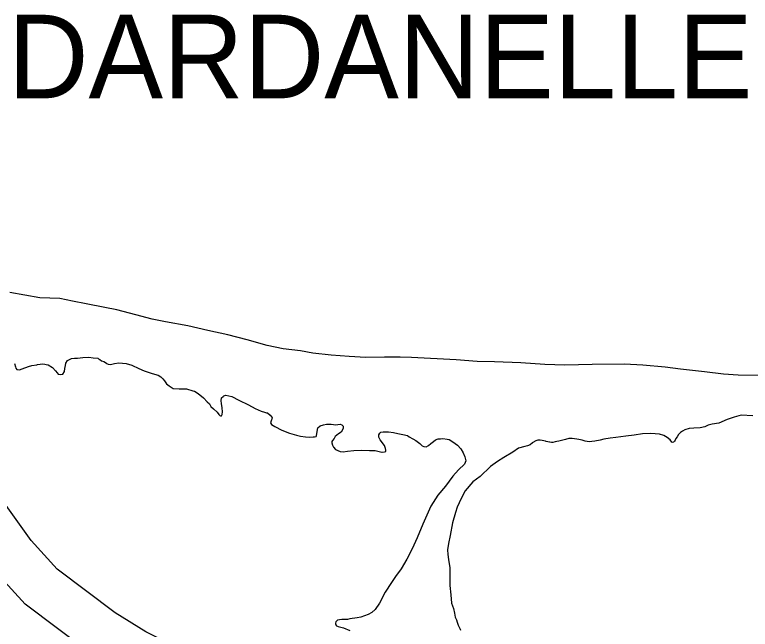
# Model space of a CAD drawing. Extents: x 1374139 to 1377472, y 1168351 to 1170484.
# Drawn here: x 1374376.89 to 1374423.4, y 1170019.44 to 1170058.28 of the extents above; entities that cross this region are included whole.
import ezdxf

# ---------------------------------------------------------------- set-up
doc = ezdxf.new("R2010")
doc.units = 0
doc.layers.add('Default', color=7, linetype='Continuous')

msp = doc.modelspace()

# ---------------------------------------------------------------- linework, layer by layer
at = {"layer": 'Default'}
for points in [[(1374423.908, 1170035.466), (1374422.629, 1170035.505), (1374421.709, 1170035.57), (1374420.499, 1170035.71), (1374418.988, 1170035.886), (1374418.027, 1170036), (1374416.597, 1170036.127), (1374415.437, 1170036.189), (1374413.4, 1170036.165), (1374411.673, 1170036.137), (1374410.414, 1170036.177), (1374408.885, 1170036.272), (1374407.236, 1170036.335), (1374406.137, 1170036.367), (1374404.807, 1170036.466), (1374401.988, 1170036.61), (1374401.269, 1170036.628), (1374400.27, 1170036.632), (1374399.082, 1170036.623), (1374398.042, 1170036.676), (1374396.892, 1170036.757), (1374395.742, 1170036.889), (1374394.95, 1170037.026), (1374393.859, 1170037.168), (1374392.847, 1170037.372), (1374391.593, 1170037.732), (1374390.359, 1170038.052), (1374389.097, 1170038.322), (1374387.844, 1170038.612), (1374386.431, 1170038.869), (1374385.579, 1170039.046), (1374384.546, 1170039.309), (1374383.353, 1170039.62), (1374382.581, 1170039.778), (1374381.409, 1170040.009), (1374380.538, 1170040.165), (1374379.746, 1170040.332), (1374378.477, 1170040.391), (1374376.584, 1170040.721)], [(1374409.511, 1169997.341), (1374408.207, 1169998.281), (1374406.857, 1169999.3), (1374400.754, 1170005.912), (1374400.24, 1170006.492), (1374396.021, 1170011.5), (1374394.045, 1170013.716), (1374391.872, 1170015.606), (1374389.659, 1170017.02), (1374385.172, 1170019.28), (1374383.25, 1170020.484), (1374379.565, 1170023.246), (1374377.925, 1170025.039), (1374374.572, 1170029.702), (1374373.661, 1170030.945), (1374372.778, 1170031.927), (1374371.108, 1170033.064), (1374363.002, 1170036.933)], [(1374376.877, 1170036.231), (1374376.93, 1170036.031), (1374376.952, 1170035.932), (1374377.023, 1170035.863), (1374377.183, 1170035.835), (1374377.362, 1170035.888), (1374377.769, 1170036.045), (1374377.977, 1170036.108), (1374378.296, 1170036.154), (1374378.336, 1170036.174), (1374378.665, 1170036.22), (1374378.805, 1170036.202), (1374378.875, 1170036.173), (1374379.005, 1170036.155), (1374379.278, 1170035.979), (1374379.471, 1170035.772), (1374379.573, 1170035.644), (1374379.644, 1170035.565), (1374379.664, 1170035.565), (1374379.794, 1170035.547), (1374379.934, 1170035.55), (1374380.031, 1170035.721), (1374380.068, 1170035.922), (1374380.095, 1170036.103), (1374380.122, 1170036.254), (1374380.229, 1170036.415), (1374380.279, 1170036.436), (1374380.487, 1170036.56), (1374380.676, 1170036.573), (1374380.856, 1170036.576), (1374381.205, 1170036.612), (1374381.584, 1170036.628), (1374381.854, 1170036.602), (1374382.144, 1170036.577), (1374382.185, 1170036.537), (1374382.266, 1170036.489), (1374382.377, 1170036.41), (1374382.518, 1170036.353), (1374382.689, 1170036.265), (1374382.699, 1170036.225), (1374382.8, 1170036.187), (1374382.92, 1170036.179), (1374383.039, 1170036.191), (1374383.209, 1170036.224), (1374383.478, 1170036.268), (1374383.938, 1170036.226), (1374384.289, 1170036.121), (1374384.732, 1170035.918), (1374385.074, 1170035.774), (1374385.586, 1170035.592), (1374385.957, 1170035.498), (1374386.129, 1170035.39), (1374386.251, 1170035.262), (1374386.363, 1170035.134), (1374386.495, 1170034.956), (1374386.657, 1170034.818), (1374386.91, 1170034.652), (1374387.289, 1170034.638), (1374387.599, 1170034.623), (1374387.759, 1170034.636), (1374388.15, 1170034.512), (1374388.251, 1170034.484), (1374388.422, 1170034.387), (1374388.604, 1170034.249), (1374388.827, 1170034.063), (1374389.061, 1170033.816), (1374389.203, 1170033.678), (1374389.285, 1170033.52), (1374389.457, 1170033.372), (1374389.7, 1170033.166), (1374389.803, 1170033.008), (1374389.854, 1170032.938), (1374389.894, 1170032.919), (1374389.974, 1170032.93), (1374390.013, 1170033.011), (1374390.03, 1170033.181), (1374390.006, 1170033.431), (1374389.971, 1170033.701), (1374389.939, 1170033.871), (1374389.965, 1170034.061), (1374390.064, 1170034.143), (1374390.113, 1170034.184), (1374390.232, 1170034.236), (1374390.613, 1170034.142), (1374391.066, 1170033.919), (1374391.68, 1170033.619), (1374392.104, 1170033.385), (1374392.466, 1170033.231), (1374392.687, 1170033.165), (1374392.817, 1170033.117), (1374392.877, 1170033.108), (1374393.039, 1170032.96), (1374393.141, 1170032.852), (1374393.162, 1170032.822), (1374393.153, 1170032.722), (1374393.134, 1170032.671), (1374393.057, 1170032.49), (1374393.129, 1170032.371), (1374393.331, 1170032.244)], [(1374376.877, 1170036.231), (1374376.93, 1170036.031), (1374376.952, 1170035.932), (1374377.023, 1170035.863), (1374377.183, 1170035.835), (1374377.362, 1170035.888), (1374377.769, 1170036.045), (1374377.977, 1170036.108), (1374378.296, 1170036.154), (1374378.336, 1170036.174), (1374378.665, 1170036.22), (1374378.805, 1170036.202), (1374378.875, 1170036.173), (1374379.005, 1170036.155), (1374379.278, 1170035.979), (1374379.471, 1170035.772), (1374379.573, 1170035.644), (1374379.644, 1170035.565), (1374379.664, 1170035.565), (1374379.794, 1170035.547), (1374379.934, 1170035.55), (1374380.031, 1170035.721), (1374380.068, 1170035.922), (1374380.095, 1170036.103), (1374380.122, 1170036.254), (1374380.229, 1170036.415), (1374380.279, 1170036.436), (1374380.487, 1170036.56), (1374380.676, 1170036.573), (1374380.856, 1170036.576), (1374381.205, 1170036.612), (1374381.584, 1170036.628), (1374381.854, 1170036.602), (1374382.144, 1170036.577), (1374382.185, 1170036.537), (1374382.266, 1170036.489), (1374382.377, 1170036.41), (1374382.518, 1170036.353), (1374382.689, 1170036.265), (1374382.699, 1170036.225), (1374382.8, 1170036.187), (1374382.92, 1170036.179), (1374383.039, 1170036.191), (1374383.209, 1170036.224), (1374383.478, 1170036.268), (1374383.938, 1170036.226), (1374384.289, 1170036.121), (1374384.732, 1170035.918), (1374385.074, 1170035.774), (1374385.586, 1170035.592), (1374385.957, 1170035.498), (1374386.129, 1170035.39), (1374386.251, 1170035.262), (1374386.363, 1170035.134), (1374386.495, 1170034.956), (1374386.657, 1170034.818), (1374386.91, 1170034.652), (1374387.289, 1170034.638), (1374387.599, 1170034.623), (1374387.759, 1170034.636), (1374388.15, 1170034.512), (1374388.251, 1170034.484), (1374388.422, 1170034.387), (1374388.604, 1170034.249), (1374388.827, 1170034.063), (1374389.061, 1170033.816), (1374389.203, 1170033.678), (1374389.285, 1170033.52), (1374389.457, 1170033.372), (1374389.7, 1170033.166), (1374389.803, 1170033.008), (1374389.854, 1170032.938), (1374389.894, 1170032.919), (1374389.974, 1170032.93), (1374390.013, 1170033.011), (1374390.03, 1170033.181), (1374390.006, 1170033.431), (1374389.971, 1170033.701), (1374389.939, 1170033.871), (1374389.965, 1170034.061), (1374390.064, 1170034.143), (1374390.113, 1170034.184), (1374390.232, 1170034.236), (1374390.613, 1170034.142), (1374391.066, 1170033.919), (1374391.68, 1170033.619), (1374392.104, 1170033.385), (1374392.466, 1170033.231), (1374392.687, 1170033.165), (1374392.817, 1170033.117), (1374392.877, 1170033.108), (1374393.039, 1170032.96), (1374393.141, 1170032.852), (1374393.162, 1170032.822), (1374393.153, 1170032.722), (1374393.134, 1170032.671), (1374393.057, 1170032.49), (1374393.129, 1170032.371), (1374393.331, 1170032.244)], [(1374407.989, 1169994.741), (1374406.426, 1169995.866), (1374404.835, 1169997.067), (1374398.529, 1170003.899), (1374397.97, 1170004.53), (1374393.754, 1170009.535), (1374391.933, 1170011.577), (1374390.07, 1170013.197), (1374388.172, 1170014.41), (1374383.698, 1170016.663), (1374381.552, 1170018.008), (1374377.541, 1170021.015), (1374375.592, 1170023.145), (1374372.145, 1170027.94), (1374371.331, 1170029.05), (1374370.791, 1170029.65), (1374369.609, 1170030.455), (1374361.71, 1170034.225)], [(1374423.56, 1170032.937), (1374422.831, 1170032.975), (1374422.373, 1170032.838), (1374421.936, 1170032.69), (1374421.421, 1170032.472), (1374420.992, 1170032.405), (1374420.734, 1170032.33), (1374420.536, 1170032.227), (1374420.227, 1170032.162), (1374419.828, 1170032.155), (1374419.539, 1170032.121), (1374419.261, 1170032.036), (1374419.122, 1170031.964), (1374418.993, 1170031.882), (1374418.866, 1170031.739), (1374418.768, 1170031.608), (1374418.69, 1170031.486), (1374418.642, 1170031.395), (1374418.603, 1170031.325), (1374418.574, 1170031.294), (1374418.534, 1170031.253), (1374418.485, 1170031.243), (1374418.434, 1170031.262), (1374418.332, 1170031.41)], [(1374423.56, 1170032.937), (1374422.831, 1170032.975), (1374422.373, 1170032.838), (1374421.936, 1170032.69), (1374421.421, 1170032.472), (1374420.992, 1170032.405), (1374420.734, 1170032.33), (1374420.536, 1170032.227), (1374420.227, 1170032.162), (1374419.828, 1170032.155), (1374419.539, 1170032.121), (1374419.261, 1170032.036), (1374419.122, 1170031.964), (1374418.993, 1170031.882), (1374418.866, 1170031.739), (1374418.768, 1170031.608), (1374418.69, 1170031.486), (1374418.642, 1170031.395), (1374418.603, 1170031.325), (1374418.574, 1170031.294), (1374418.534, 1170031.253), (1374418.485, 1170031.243), (1374418.434, 1170031.262), (1374418.332, 1170031.41)], [(1374393.331, 1170032.244), (1374393.774, 1170032.031), (1374394.266, 1170031.829), (1374394.698, 1170031.706), (1374394.959, 1170031.64), (1374395.269, 1170031.595), (1374395.549, 1170031.589), (1374395.758, 1170031.593), (1374395.838, 1170031.604), (1374395.948, 1170031.626), (1374395.977, 1170031.667), (1374395.984, 1170031.817), (1374396.049, 1170032.168), (1374396.196, 1170032.301), (1374396.405, 1170032.354), (1374396.594, 1170032.407), (1374396.904, 1170032.392), (1374397.194, 1170032.367), (1374397.323, 1170032.379), (1374397.463, 1170032.392), (1374397.574, 1170032.353), (1374397.655, 1170032.265), (1374397.657, 1170032.144), (1374397.619, 1170032.044), (1374397.521, 1170031.902), (1374397.363, 1170031.779), (1374397.265, 1170031.698), (1374397.156, 1170031.616), (1374397.088, 1170031.494), (1374396.98, 1170031.373), (1374396.932, 1170031.302), (1374396.933, 1170031.212), (1374396.985, 1170031.082), (1374397.057, 1170030.953), (1374397.17, 1170030.795), (1374397.461, 1170030.67), (1374397.661, 1170030.653), (1374397.93, 1170030.697), (1374398.329, 1170030.734), (1374398.808, 1170030.752), (1374399.318, 1170030.74), (1374399.677, 1170030.726), (1374400.099, 1170030.622), (1374400.128, 1170030.633), (1374400.268, 1170030.645), (1374400.357, 1170030.677), (1374400.356, 1170030.747), (1374400.344, 1170030.867), (1374400.271, 1170031.056), (1374399.996, 1170031.402), (1374399.903, 1170031.57), (1374399.921, 1170031.721), (1374399.979, 1170031.822), (1374400.038, 1170031.893), (1374400.177, 1170031.925), (1374400.517, 1170031.921), (1374400.847, 1170031.866), (1374401.108, 1170031.81), (1374401.438, 1170031.756), (1374401.729, 1170031.68), (1374401.83, 1170031.602), (1374402.062, 1170031.475), (1374402.244, 1170031.358), (1374402.496, 1170031.182), (1374402.659, 1170031.035), (1374402.759, 1170030.986), (1374402.899, 1170030.958), (1374403.058, 1170031.051), (1374403.205, 1170031.184), (1374403.373, 1170031.307), (1374403.491, 1170031.409), (1374403.67, 1170031.472), (1374403.82, 1170031.484), (1374403.959, 1170031.486), (1374404.23, 1170031.461), (1374404.36, 1170031.433), (1374404.592, 1170031.276), (1374404.885, 1170031.071), (1374405.099, 1170030.844), (1374405.243, 1170030.586), (1374405.346, 1170030.338), (1374405.411, 1170030.078), (1374405.334, 1170029.867), (1374404.941, 1170029.51), (1374404.587, 1170029.124), (1374404.129, 1170028.476), (1374403.649, 1170027.907), (1374403.201, 1170027.209), (1374402.7, 1170026.09), (1374402.344, 1170025.223), (1374402.026, 1170024.517), (1374401.939, 1170024.352)], [(1374393.331, 1170032.244), (1374393.774, 1170032.031), (1374394.266, 1170031.829), (1374394.698, 1170031.706), (1374394.959, 1170031.64), (1374395.269, 1170031.595), (1374395.549, 1170031.589), (1374395.758, 1170031.593), (1374395.838, 1170031.604), (1374395.948, 1170031.626), (1374395.977, 1170031.667), (1374395.984, 1170031.817), (1374396.049, 1170032.168), (1374396.196, 1170032.301), (1374396.405, 1170032.354), (1374396.594, 1170032.407), (1374396.904, 1170032.392), (1374397.194, 1170032.367), (1374397.323, 1170032.379), (1374397.463, 1170032.392), (1374397.574, 1170032.353), (1374397.655, 1170032.265), (1374397.657, 1170032.144), (1374397.619, 1170032.044), (1374397.521, 1170031.902), (1374397.363, 1170031.779), (1374397.265, 1170031.698), (1374397.156, 1170031.616), (1374397.088, 1170031.494), (1374396.98, 1170031.373), (1374396.932, 1170031.302), (1374396.933, 1170031.212), (1374396.985, 1170031.082), (1374397.057, 1170030.953), (1374397.17, 1170030.795), (1374397.461, 1170030.67), (1374397.661, 1170030.653), (1374397.93, 1170030.697), (1374398.329, 1170030.734), (1374398.808, 1170030.752), (1374399.318, 1170030.74), (1374399.677, 1170030.726), (1374400.099, 1170030.622), (1374400.128, 1170030.633), (1374400.268, 1170030.645), (1374400.357, 1170030.677), (1374400.356, 1170030.747), (1374400.344, 1170030.867), (1374400.271, 1170031.056), (1374399.996, 1170031.402), (1374399.903, 1170031.57), (1374399.921, 1170031.721), (1374399.979, 1170031.822), (1374400.038, 1170031.893), (1374400.177, 1170031.925), (1374400.517, 1170031.921), (1374400.847, 1170031.866), (1374401.108, 1170031.81), (1374401.438, 1170031.756), (1374401.729, 1170031.68), (1374401.83, 1170031.602), (1374402.062, 1170031.475), (1374402.244, 1170031.358), (1374402.496, 1170031.182), (1374402.659, 1170031.035), (1374402.759, 1170030.986), (1374402.899, 1170030.958), (1374403.058, 1170031.051), (1374403.205, 1170031.184), (1374403.373, 1170031.307), (1374403.491, 1170031.409), (1374403.67, 1170031.472), (1374403.82, 1170031.484), (1374403.959, 1170031.486), (1374404.23, 1170031.461), (1374404.36, 1170031.433), (1374404.592, 1170031.276), (1374404.885, 1170031.071), (1374405.099, 1170030.844), (1374405.243, 1170030.586), (1374405.346, 1170030.338), (1374405.411, 1170030.078), (1374405.334, 1170029.867), (1374404.941, 1170029.51), (1374404.587, 1170029.124), (1374404.129, 1170028.476), (1374403.649, 1170027.907), (1374403.201, 1170027.209), (1374402.7, 1170026.09), (1374402.344, 1170025.223), (1374402.026, 1170024.517), (1374401.677, 1170023.86), (1374401.318, 1170023.264), (1374400.976, 1170022.778), (1374400.713, 1170022.393), (1374400.313, 1170021.776), (1374399.945, 1170021.089), (1374399.682, 1170020.684), (1374399.475, 1170020.501), (1374399.248, 1170020.377), (1374398.771, 1170020.209)], [(1374418.332, 1170031.41), (1374418.14, 1170031.567), (1374417.938, 1170031.674), (1374417.657, 1170031.76), (1374417.387, 1170031.795), (1374417.097, 1170031.811), (1374416.588, 1170031.792), (1374416.06, 1170031.714), (1374415.522, 1170031.645), (1374414.904, 1170031.555), (1374414.535, 1170031.519), (1374414.147, 1170031.452), (1374413.918, 1170031.398), (1374413.56, 1170031.332), (1374413.38, 1170031.299), (1374413.211, 1170031.287), (1374413.091, 1170031.295), (1374412.95, 1170031.333), (1374412.76, 1170031.389), (1374412.549, 1170031.426), (1374412.429, 1170031.454), (1374412.129, 1170031.489), (1374411.929, 1170031.486), (1374411.71, 1170031.432), (1374411.541, 1170031.39), (1374411.292, 1170031.336), (1374411.163, 1170031.313), (1374411.054, 1170031.282), (1374410.914, 1170031.239), (1374410.824, 1170031.248), (1374410.724, 1170031.256), (1374410.694, 1170031.266), (1374410.494, 1170031.312), (1374410.444, 1170031.322), (1374410.344, 1170031.34), (1374410.243, 1170031.368), (1374410.113, 1170031.396), (1374410.033, 1170031.395), (1374409.963, 1170031.384), (1374409.834, 1170031.342), (1374409.646, 1170031.239), (1374409.626, 1170031.218), (1374409.489, 1170031.096), (1374409.32, 1170031.023), (1374409.151, 1170030.99), (1374408.753, 1170030.874), (1374408.378, 1170030.637), (1374407.824, 1170030.288), (1374407.419, 1170030.041), (1374406.964, 1170029.723), (1374406.326, 1170029.092), (1374405.862, 1170028.754), (1374405.372, 1170028.186), (1374405.12, 1170027.701), (1374404.869, 1170027.146), (1374404.765, 1170026.814), (1374404.576, 1170026.16), (1374404.419, 1170025.357), (1374404.308, 1170024.854), (1374404.254, 1170024.463), (1374404.279, 1170024.163), (1374404.286, 1170024.112)], [(1374418.332, 1170031.41), (1374418.14, 1170031.567), (1374417.938, 1170031.674), (1374417.657, 1170031.76), (1374417.387, 1170031.795), (1374417.097, 1170031.811), (1374416.588, 1170031.792), (1374416.06, 1170031.714), (1374415.522, 1170031.645), (1374414.904, 1170031.555), (1374414.535, 1170031.519), (1374414.147, 1170031.452), (1374413.918, 1170031.398), (1374413.56, 1170031.332), (1374413.38, 1170031.299), (1374413.211, 1170031.287), (1374413.091, 1170031.295), (1374412.95, 1170031.333), (1374412.76, 1170031.389), (1374412.549, 1170031.426), (1374412.429, 1170031.454), (1374412.129, 1170031.489), (1374411.929, 1170031.486), (1374411.71, 1170031.432), (1374411.541, 1170031.39), (1374411.292, 1170031.336), (1374411.163, 1170031.313), (1374411.054, 1170031.282), (1374410.914, 1170031.239), (1374410.824, 1170031.248), (1374410.724, 1170031.256), (1374410.694, 1170031.266), (1374410.494, 1170031.312), (1374410.444, 1170031.322), (1374410.344, 1170031.34), (1374410.243, 1170031.368), (1374410.113, 1170031.396), (1374410.033, 1170031.395), (1374409.963, 1170031.384), (1374409.834, 1170031.342), (1374409.646, 1170031.239), (1374409.626, 1170031.218), (1374409.489, 1170031.096), (1374409.32, 1170031.023), (1374409.151, 1170030.99), (1374408.753, 1170030.874), (1374408.378, 1170030.637), (1374407.824, 1170030.288), (1374407.419, 1170030.041), (1374406.964, 1170029.723), (1374406.326, 1170029.092), (1374405.862, 1170028.754), (1374405.372, 1170028.186), (1374405.12, 1170027.701), (1374404.869, 1170027.146), (1374404.765, 1170026.814), (1374404.576, 1170026.16), (1374404.419, 1170025.357), (1374404.308, 1170024.854), (1374404.254, 1170024.463), (1374404.279, 1170024.163), (1374404.324, 1170023.844), (1374404.393, 1170023.314), (1374404.411, 1170022.834), (1374404.411, 1170022.203), (1374404.461, 1170021.623), (1374404.509, 1170021.093), (1374404.625, 1170020.755), (1374404.689, 1170020.456), (1374404.743, 1170020.206), (1374404.816, 1170020.027), (1374404.858, 1170019.898), (1374404.922, 1170019.689), (1374404.963, 1170019.609), (1374405.065, 1170019.451), (1374405.076, 1170019.391)], [(1374398.771, 1170020.209), (1374398.552, 1170020.165), (1374398.084, 1170020.098), (1374397.935, 1170020.065), (1374397.765, 1170020.062), (1374397.635, 1170020.06), (1374397.565, 1170020.059), (1374397.416, 1170020.037), (1374397.306, 1170020.005), (1374397.227, 1170019.944), (1374397.188, 1170019.913), (1374397.169, 1170019.833), (1374397.17, 1170019.782), (1374397.201, 1170019.723), (1374397.242, 1170019.664), (1374397.333, 1170019.605), (1374397.423, 1170019.596), (1374397.684, 1170019.531), (1374398.076, 1170019.367)]]:
    msp.add_lwpolyline(points, dxfattribs=at)

# ---------------------------------------------------------------- texts
msp.add_text('DARDANELLE', height=5.28, dxfattribs=at).set_placement((1374376.46, 1170052.996))

doc.saveas('drawing.dxf')
